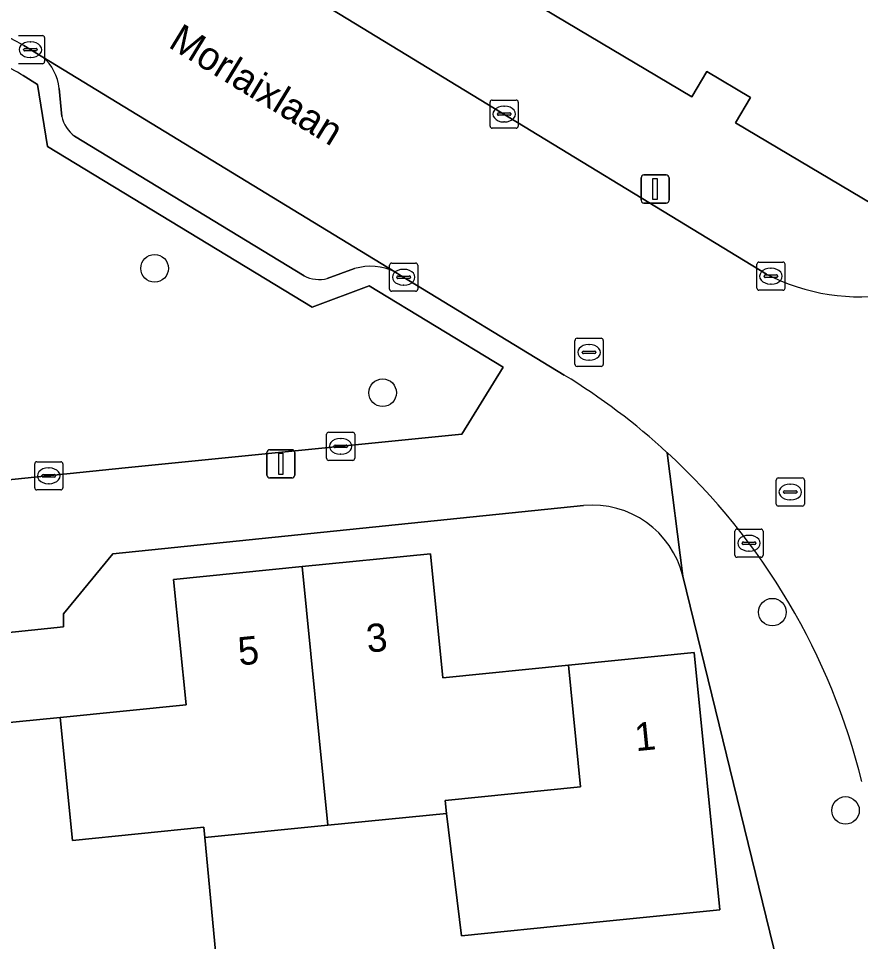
# Model space of a CAD drawing. Extents: x 158455 to 159797, y 387218 to 388672.
# Drawn here: x 159284.74 to 159314.66, y 388105.27 to 388138.07 of the extents above; entities that cross this region are included whole.
import ezdxf

# ---------------------------------------------------------------- set-up
doc = ezdxf.new("R2010")
doc.units = 0
for name, color, linetype in [('IMGEO_Boom', 7, 'Continuous'), ('IMGEO_Erf', 7, 'Continuous'), ('IMGEO_Groenvoorziening', 7, 'Continuous'), ('IMGEO_Kolk', 7, 'Continuous'), ('IMGEO_Lichtmast', 7, 'Continuous'), ('IMGEO_Openbare_ruimte_label', 7, 'Continuous'), ('IMGEO_Pand', 7, 'Continuous'), ('IMGEO_Pand_nummerreeks', 7, 'Continuous'), ('IMGEO_Parkeervlak_open', 7, 'Continuous'), ('IMGEO_Rijbaan_lokaal_open', 7, 'Continuous'), ('IMGEO_Rioolput', 7, 'Continuous'), ('IMGEO_Voetpad_open', 7, 'Continuous')]:
    doc.layers.add(name, color=color, linetype=linetype)

msp = doc.modelspace()

# ---------------------------------------------------------------- linework, layer by layer
at = {"layer": 'IMGEO_Boom'}
for centre in [(159289.579, 388129.186), (159297.679, 388124.767), (159311.522, 388116.971), (159314.123, 388109.924)]:
    msp.add_circle(centre, 0.489, dxfattribs=at)
at = {"layer": 'IMGEO_Erf'}
for points in [[(159320.089, 388138.176), (159315.212, 388141.106), (159313.898, 388138.918), (159310.84, 388140.756), (159312.123, 388142.891), (159307.581, 388145.62), (159307.281, 388145.8), (159308.54, 388147.895), (159303.935, 388150.662), (159302.625, 388148.48), (159299.516, 388150.348), (159300.785, 388152.46), (159295.973, 388155.352), (159290.43, 388146.13), (159296.103, 388142.761), (159296.642, 388143.664), (159298.256, 388142.702), (159297.717, 388141.799), (159308.658, 388135.277), (159309.197, 388136.182), (159310.749, 388135.257), (159310.21, 388134.352), (159316.216, 388130.786), (159321.773, 388136.842)], [(159291.771, 388104.545), (159282.674, 388103.634), (159273.68, 388102.733), (159269.054, 388102.27), (159267.686, 388115.929), (159272.361, 388116.397), (159272.813, 388111.888), (159277.286, 388112.336), (159281.758, 388112.784), (159286.229, 388113.231), (159290.701, 388113.679), (159290.255, 388118.134), (159294.815, 388118.591), (159299.374, 388119.047), (159299.816, 388114.635), (159304.28, 388115.082), (159308.746, 388115.53), (159309.661, 388106.387), (159304.686, 388105.889), (159300.478, 388105.468), (159299.943, 388109.818), (159295.734, 388109.397), (159291.36, 388108.959)]]:
    msp.add_lwpolyline(points, close=True, dxfattribs=at)
for points in [[(159304.811, 388120.757), (159288.095, 388119.038), (159286.343, 388116.912), (159286.342, 388116.443), (159276.216, 388115.398)], [(159281.887, 388094.077), (159286.379, 388094.495), (159286.13, 388096.915), (159291.048, 388097.422), (159295.965, 388097.929), (159296.235, 388095.307), (159298.273, 388095.479), (159297.982, 388098.135), (159302.871, 388098.672), (159306.239, 388099.041), (159306.106, 388100.252), (159312.593, 388100.848), (159308.346, 388118.243)]]:
    msp.add_lwpolyline(points, dxfattribs=at)
msp.add_arc((159305.127, 388117.459), 3.313, 13.6897, 95.4714, dxfattribs=at)
at = {"layer": 'IMGEO_Groenvoorziening'}
msp.add_lwpolyline([(159284.012, 388136.487), (159281.214, 388131.826), (159275.605, 388122.483), (159274.509, 388120.657), (159275.751, 388120.784), (159288.529, 388122.094), (159300.494, 388123.296), (159301.957, 388125.671), (159297.206, 388128.559), (159295.179, 388127.803), (159285.778, 388133.515), (159285.421, 388135.72), (159284.905, 388136.033), (159284.799, 388136.097)], dxfattribs=at)
msp.add_arc((159281.986, 388131.409), 5.467, 59.0319, 68.2464, dxfattribs=at)
at = {"layer": 'IMGEO_Kolk'}
for p, q in [((159284.742, 388137.457), (159285.594, 388137.457)), ((159285.155, 388137.237), (159285.18, 388137.237)), ((159285.668, 388137.383), (159285.668, 388136.531)), ((159284.926, 388136.951), (159284.926, 388136.963)), ((159285.364, 388136.914), (159284.966, 388136.914)), ((159284.969, 388137), (159285.367, 388137)), ((159285.41, 388136.963), (159285.41, 388136.951)), ((159285.178, 388136.677), (159285.153, 388136.677)), ((159285.594, 388136.457), (159284.742, 388136.457)), ((159301.496, 388134.241), (159301.496, 388135.093)), ((159301.571, 388135.167), (159302.423, 388135.167)), ((159301.984, 388134.947), (159302.009, 388134.947)), ((159302.497, 388135.093), (159302.497, 388134.241)), ((159301.755, 388134.661), (159301.755, 388134.673)), ((159302.193, 388134.624), (159301.795, 388134.624)), ((159301.798, 388134.71), (159302.196, 388134.71)), ((159302.239, 388134.673), (159302.239, 388134.661)), ((159302.007, 388134.387), (159301.982, 388134.387)), ((159302.423, 388134.167), (159301.571, 388134.167)), ((159297.925, 388128.445), (159297.925, 388129.297)), ((159298, 388129.371), (159298.852, 388129.371)), ((159298.926, 388129.297), (159298.926, 388128.445)), ((159310.971, 388128.482), (159310.971, 388129.334)), ((159311.046, 388129.408), (159311.898, 388129.408)), ((159311.972, 388129.334), (159311.972, 388128.482)), ((159298.413, 388129.151), (159298.438, 388129.151)), ((159311.273, 388128.951), (159311.671, 388128.951)), ((159311.459, 388129.188), (159311.484, 388129.188)), ((159298.184, 388128.865), (159298.184, 388128.877)), ((159298.622, 388128.828), (159298.224, 388128.828)), ((159298.227, 388128.914), (159298.625, 388128.914)), ((159298.668, 388128.877), (159298.668, 388128.865)), ((159311.23, 388128.902), (159311.23, 388128.914)), ((159311.668, 388128.865), (159311.27, 388128.865)), ((159311.482, 388128.628), (159311.457, 388128.628)), ((159311.714, 388128.914), (159311.714, 388128.902)), ((159298.852, 388128.371), (159298, 388128.371)), ((159298.436, 388128.591), (159298.411, 388128.591)), ((159311.898, 388128.408), (159311.046, 388128.408)), ((159295.763, 388123.362), (159296.615, 388123.362)), ((159295.688, 388122.436), (159295.688, 388123.288)), ((159296.176, 388123.142), (159296.201, 388123.142)), ((159296.689, 388123.288), (159296.689, 388122.436)), ((159295.947, 388122.856), (159295.947, 388122.868)), ((159296.385, 388122.819), (159295.987, 388122.819)), ((159295.99, 388122.905), (159296.388, 388122.905)), ((159296.431, 388122.868), (159296.431, 388122.856)), ((159296.199, 388122.582), (159296.174, 388122.582)), ((159285.318, 388121.388), (159285.318, 388122.24)), ((159285.393, 388122.314), (159286.245, 388122.314)), ((159285.806, 388122.094), (159285.831, 388122.094)), ((159286.319, 388122.24), (159286.319, 388121.388)), ((159296.615, 388122.362), (159295.763, 388122.362)), ((159285.577, 388121.808), (159285.577, 388121.82)), ((159286.015, 388121.771), (159285.617, 388121.771)), ((159285.62, 388121.857), (159286.018, 388121.857)), ((159286.061, 388121.82), (159286.061, 388121.808)), ((159285.829, 388121.534), (159285.804, 388121.534)), ((159286.245, 388121.314), (159285.393, 388121.314)), ((159310.193, 388118.993), (159310.193, 388119.845)), ((159310.268, 388119.919), (159311.12, 388119.919)), ((159311.194, 388119.845), (159311.194, 388118.993)), ((159310.452, 388119.413), (159310.452, 388119.425)), ((159310.495, 388119.462), (159310.893, 388119.462)), ((159310.681, 388119.699), (159310.706, 388119.699)), ((159310.936, 388119.425), (159310.936, 388119.413)), ((159310.89, 388119.376), (159310.492, 388119.376)), ((159310.704, 388119.139), (159310.679, 388119.139)), ((159311.12, 388118.919), (159310.268, 388118.919))]:
    msp.add_line(p, q, dxfattribs=at)
for points in [[(159284.742, 388137.457), (159285.594, 388137.457)], [(159285.668, 388137.383), (159285.668, 388136.531)], [(159285.594, 388136.457), (159284.742, 388136.457)], [(159301.496, 388134.241), (159301.496, 388135.093)], [(159301.571, 388135.167), (159302.423, 388135.167)], [(159302.497, 388135.093), (159302.497, 388134.241)], [(159302.423, 388134.167), (159301.571, 388134.167)], [(159297.925, 388128.445), (159297.925, 388129.297)], [(159298, 388129.371), (159298.852, 388129.371)], [(159298.926, 388129.297), (159298.926, 388128.445)], [(159310.971, 388128.482), (159310.971, 388129.334)], [(159311.046, 388129.408), (159311.898, 388129.408)], [(159311.972, 388129.334), (159311.972, 388128.482)], [(159298.852, 388128.371), (159298, 388128.371)], [(159311.898, 388128.408), (159311.046, 388128.408)], [(159295.763, 388123.362), (159296.615, 388123.362)], [(159295.688, 388122.436), (159295.688, 388123.288)], [(159296.689, 388123.288), (159296.689, 388122.436)], [(159285.318, 388121.388), (159285.318, 388122.24)], [(159285.393, 388122.314), (159286.245, 388122.314)], [(159286.319, 388122.24), (159286.319, 388121.388)], [(159296.615, 388122.362), (159295.763, 388122.362)], [(159286.245, 388121.314), (159285.393, 388121.314)], [(159310.193, 388118.993), (159310.193, 388119.845)], [(159310.268, 388119.919), (159311.12, 388119.919)], [(159311.194, 388119.845), (159311.194, 388118.993)], [(159311.12, 388118.919), (159310.268, 388118.919)]]:
    msp.add_lwpolyline(points, dxfattribs=at)
for centre, radius, start, end in [((159285.592, 388137.381), 0.0765, 1.552, 88.448), ((159285.592, 388137.381), 0.0765, 1.552, 88.448), ((159284.966, 388136.96), 0.0403, 85.8775, 175.7526), ((159284.963, 388136.95), 0.0366, 178.938, 274.7102), ((159285.367, 388136.957), 0.043, 264.8664, 352.4533), ((159285.371, 388136.962), 0.0386, 1.7309, 96.639), ((159285.592, 388136.533), 0.0765, 271.552, 358.448), ((159285.592, 388136.533), 0.0765, 271.552, 358.448), ((159301.573, 388135.091), 0.0765, 91.552, 178.448), ((159301.573, 388135.091), 0.0765, 91.552, 178.448), ((159302.421, 388135.091), 0.0765, 1.552, 88.448), ((159302.421, 388135.091), 0.0765, 1.552, 88.448), ((159301.795, 388134.67), 0.0403, 85.8775, 175.7526), ((159301.792, 388134.66), 0.0366, 178.938, 274.7102), ((159302.196, 388134.667), 0.043, 264.8664, 352.4533), ((159302.2, 388134.672), 0.0386, 1.7309, 96.639), ((159301.573, 388134.243), 0.0765, 181.552, 268.448), ((159301.573, 388134.243), 0.0765, 181.552, 268.448), ((159302.421, 388134.243), 0.0765, 271.552, 358.448), ((159302.421, 388134.243), 0.0765, 271.552, 358.448), ((159298.002, 388129.295), 0.0765, 91.552, 178.448), ((159298.002, 388129.295), 0.0765, 91.552, 178.448), ((159298.85, 388129.295), 0.0765, 1.552, 88.448), ((159298.85, 388129.295), 0.0765, 1.552, 88.448), ((159311.048, 388129.332), 0.0765, 91.552, 178.448), ((159311.048, 388129.332), 0.0765, 91.552, 178.448), ((159311.896, 388129.332), 0.0765, 1.552, 88.448), ((159311.896, 388129.332), 0.0765, 1.552, 88.448), ((159311.27, 388128.911), 0.0403, 85.8775, 175.7526), ((159311.675, 388128.913), 0.0386, 1.7309, 96.639), ((159298.224, 388128.874), 0.0403, 85.8775, 175.7526), ((159298.221, 388128.864), 0.0366, 178.938, 274.7102), ((159298.625, 388128.871), 0.043, 264.8664, 352.4533), ((159298.629, 388128.876), 0.0386, 1.7309, 96.639), ((159311.267, 388128.901), 0.0366, 178.938, 274.7102), ((159311.671, 388128.908), 0.043, 264.8664, 352.4533), ((159298.002, 388128.447), 0.0765, 181.552, 268.448), ((159298.002, 388128.447), 0.0765, 181.552, 268.448), ((159298.85, 388128.447), 0.0765, 271.552, 358.448), ((159298.85, 388128.447), 0.0765, 271.552, 358.448), ((159311.048, 388128.484), 0.0765, 181.552, 268.448), ((159311.048, 388128.484), 0.0765, 181.552, 268.448), ((159311.896, 388128.484), 0.0765, 271.552, 358.448), ((159311.896, 388128.484), 0.0765, 271.552, 358.448), ((159295.765, 388123.286), 0.0765, 91.552, 178.448), ((159295.765, 388123.286), 0.0765, 91.552, 178.448), ((159296.613, 388123.286), 0.0765, 1.552, 88.448), ((159296.613, 388123.286), 0.0765, 1.552, 88.448), ((159295.987, 388122.865), 0.0403, 85.8775, 175.7526), ((159295.984, 388122.855), 0.0366, 178.938, 274.7102), ((159296.388, 388122.862), 0.043, 264.8664, 352.4533), ((159296.392, 388122.867), 0.0386, 1.7309, 96.639), ((159295.765, 388122.438), 0.0765, 181.552, 268.448), ((159295.765, 388122.438), 0.0765, 181.552, 268.448), ((159296.613, 388122.438), 0.0765, 271.552, 358.448), ((159296.613, 388122.438), 0.0765, 271.552, 358.448), ((159285.395, 388122.238), 0.0765, 91.552, 178.448), ((159285.395, 388122.238), 0.0765, 91.552, 178.448), ((159286.243, 388122.238), 0.0765, 1.552, 88.448), ((159286.243, 388122.238), 0.0765, 1.552, 88.448), ((159285.617, 388121.817), 0.0403, 85.8775, 175.7526), ((159285.614, 388121.807), 0.0366, 178.938, 274.7102), ((159286.018, 388121.814), 0.043, 264.8664, 352.4533), ((159286.022, 388121.819), 0.0386, 1.7309, 96.639), ((159285.395, 388121.39), 0.0765, 181.552, 268.448), ((159285.395, 388121.39), 0.0765, 181.552, 268.448), ((159286.243, 388121.39), 0.0765, 271.552, 358.448), ((159286.243, 388121.39), 0.0765, 271.552, 358.448), ((159310.27, 388119.843), 0.0765, 91.552, 178.448), ((159310.27, 388119.843), 0.0765, 91.552, 178.448), ((159311.118, 388119.843), 0.0765, 1.552, 88.448), ((159311.118, 388119.843), 0.0765, 1.552, 88.448), ((159310.492, 388119.422), 0.0403, 85.8775, 175.7526), ((159310.897, 388119.424), 0.0386, 1.7309, 96.639), ((159310.489, 388119.412), 0.0366, 178.938, 274.7102), ((159310.893, 388119.419), 0.043, 264.8664, 352.4533), ((159310.27, 388118.995), 0.0765, 181.552, 268.448), ((159310.27, 388118.995), 0.0765, 181.552, 268.448), ((159311.118, 388118.995), 0.0765, 271.552, 358.448), ((159311.118, 388118.995), 0.0765, 271.552, 358.448)]:
    msp.add_arc(centre, radius, start, end, dxfattribs=at)
for centre, major_axis, ratio, start_param, end_param in [((159285.154, 388136.957), (-0.387, 0.002), 0.722429, 4.712389, 7.853982), ((159285.179, 388136.957), (-0.39, 0.002), 0.717154, 1.570796, 4.712389), ((159301.983, 388134.667), (-0.387, 0.002), 0.722429, 4.712389, 7.853982), ((159302.008, 388134.667), (-0.39, 0.002), 0.717154, 1.570796, 4.712389), ((159298.412, 388128.871), (-0.387, 0.002), 0.722429, 4.712389, 7.853982), ((159298.437, 388128.871), (-0.39, 0.002), 0.717154, 1.570796, 4.712389), ((159311.458, 388128.908), (-0.387, 0.002), 0.722429, 4.712389, 7.853982), ((159311.483, 388128.908), (-0.39, 0.002), 0.717154, 1.570796, 4.712389), ((159296.175, 388122.862), (-0.387, 0.002), 0.722429, 4.712389, 7.853982), ((159296.2, 388122.862), (-0.39, 0.002), 0.717154, 1.570796, 4.712389), ((159285.805, 388121.814), (-0.387, 0.002), 0.722429, 4.712389, 7.853982), ((159285.83, 388121.814), (-0.39, 0.002), 0.717154, 1.570796, 4.712389), ((159310.68, 388119.419), (-0.387, 0.002), 0.722429, 4.712389, 7.853982), ((159310.705, 388119.419), (-0.39, 0.002), 0.717154, 1.570796, 4.712389)]:
    msp.add_ellipse(centre, major_axis=major_axis, ratio=ratio, start_param=start_param, end_param=end_param, dxfattribs=at)
at = {"layer": 'IMGEO_Lichtmast'}
for p, q in [((159306.862, 388131.604), (159306.862, 388132.404)), ((159306.862, 388132.404), (159306.862, 388131.604)), ((159306.962, 388132.504), (159307.752, 388132.504)), ((159307.752, 388132.504), (159306.962, 388132.504)), ((159307.852, 388132.404), (159307.852, 388131.604)), ((159307.852, 388131.604), (159307.852, 388132.404)), ((159307.752, 388131.504), (159306.962, 388131.504)), ((159306.962, 388131.504), (159307.752, 388131.504)), ((159293.666, 388122.74), (159294.456, 388122.74)), ((159294.456, 388122.74), (159293.666, 388122.74)), ((159293.566, 388121.84), (159293.566, 388122.64)), ((159293.566, 388122.64), (159293.566, 388121.84)), ((159294.556, 388122.64), (159294.556, 388121.84)), ((159294.556, 388121.84), (159294.556, 388122.64)), ((159294.456, 388121.74), (159293.666, 388121.74)), ((159293.666, 388121.74), (159294.456, 388121.74))]:
    msp.add_line(p, q, dxfattribs=at)
for points in [[(159307.282, 388132.379), (159307.432, 388132.379), (159307.432, 388131.629), (159307.282, 388131.629), (159307.282, 388132.379)], [(159293.986, 388122.615), (159294.136, 388122.615), (159294.136, 388121.865), (159293.986, 388121.865), (159293.986, 388122.615)]]:
    msp.add_lwpolyline(points, dxfattribs=at)
for centre, start, end in [((159306.962, 388132.404), 90, 180), ((159306.962, 388132.404), 90, 180), ((159307.752, 388132.404), 0, 90), ((159307.752, 388132.404), 360, 90), ((159306.962, 388131.604), 180, 270), ((159306.962, 388131.604), 180, 270), ((159307.752, 388131.604), 270, 0), ((159307.752, 388131.604), 270, 0), ((159293.666, 388122.64), 90, 180), ((159293.666, 388122.64), 90, 180), ((159294.456, 388122.64), 0, 90), ((159294.456, 388122.64), 360, 90), ((159293.666, 388121.84), 180, 270), ((159293.666, 388121.84), 180, 270), ((159294.456, 388121.84), 270, 0), ((159294.456, 388121.84), 270, 0)]:
    msp.add_arc(centre, 0.1, start, end, dxfattribs=at)
at = {"layer": 'IMGEO_Pand'}
for points in [[(159304.28, 388115.082), (159299.816, 388114.635), (159299.374, 388119.047), (159294.815, 388118.591), (159295.734, 388109.397), (159299.943, 388109.818), (159299.898, 388110.276), (159304.713, 388110.758)], [(159286.229, 388113.231), (159286.666, 388108.861), (159291.324, 388109.327), (159291.36, 388108.959), (159295.734, 388109.397), (159294.815, 388118.591), (159290.255, 388118.134), (159290.701, 388113.679)], [(159304.28, 388115.082), (159304.713, 388110.758), (159299.898, 388110.276), (159299.943, 388109.818), (159300.478, 388105.468), (159304.686, 388105.889), (159309.661, 388106.387), (159308.746, 388115.53)], [(159286.229, 388113.231), (159281.758, 388112.784), (159282.674, 388103.634), (159291.771, 388104.545), (159291.36, 388108.959), (159291.324, 388109.327), (159286.666, 388108.861)]]:
    msp.add_lwpolyline(points, close=True, dxfattribs=at)
at = {"layer": 'IMGEO_Parkeervlak_open'}
for points in [[(159298.116, 388129.06), (159285.604, 388136.692)], [(159286.183, 388135.579), (159286.278, 388134.584)], [(159286.731, 388133.885), (159294.89, 388128.922)], [(159295.712, 388128.83), (159296.684, 388129.175)]]:
    msp.add_lwpolyline(points, dxfattribs=at)
for centre, radius, start, end in [((159284.537, 388135.43), 1.653, 5.1774, 49.791), ((159287.502, 388134.881), 1.259, 193.6316, 232.2604), ((159297.254, 388127.294), 1.966, 63.9746, 106.8426), ((159295.418, 388129.919), 1.128, 242.1142, 285.1137)]:
    msp.add_arc(centre, radius, start, end, dxfattribs=at)
at = {"layer": 'IMGEO_Rijbaan_lokaal_open'}
for points in [[(159311.317, 388128.985), (159288.839, 388142.686)], [(159284.932, 388137.102), (159285.604, 388136.692), (159298.116, 388129.06), (159298.342, 388128.923), (159304.127, 388125.394)]]:
    msp.add_lwpolyline(points, dxfattribs=at)
for centre, radius, start, end in [((159281.896, 388132.121), 5.833, 58.6308, 146.9346), ((159314.634, 388135.358), 7.185, 242.5078, 279.9167), ((159291.981, 388105.456), 23.346, 47.3806, 58.6497), ((159291.907, 388105.361), 23.467, 13.7691, 47.4058)]:
    msp.add_arc(centre, radius, start, end, dxfattribs=at)
at = {"layer": 'IMGEO_Rioolput'}
for p, q in [((159304.587, 388126.701), (159305.439, 388126.701)), ((159304.512, 388125.775), (159304.512, 388126.627)), ((159305, 388126.481), (159305.025, 388126.481)), ((159305.513, 388126.627), (159305.513, 388125.775)), ((159304.771, 388126.195), (159304.771, 388126.207)), ((159305.209, 388126.158), (159304.811, 388126.158)), ((159304.814, 388126.244), (159305.212, 388126.244)), ((159305.255, 388126.207), (159305.255, 388126.195)), ((159305.439, 388125.701), (159304.587, 388125.701)), ((159305.023, 388125.921), (159304.998, 388125.921)), ((159311.734, 388121.737), (159312.586, 388121.737)), ((159311.659, 388120.811), (159311.659, 388121.663)), ((159312.147, 388121.517), (159312.172, 388121.517)), ((159312.66, 388121.663), (159312.66, 388120.811)), ((159311.918, 388121.231), (159311.918, 388121.243)), ((159312.356, 388121.194), (159311.958, 388121.194)), ((159311.961, 388121.28), (159312.359, 388121.28)), ((159312.402, 388121.243), (159312.402, 388121.231)), ((159312.17, 388120.957), (159312.145, 388120.957)), ((159312.586, 388120.737), (159311.734, 388120.737))]:
    msp.add_line(p, q, dxfattribs=at)
for points in [[(159304.587, 388126.701), (159305.439, 388126.701)], [(159304.512, 388125.775), (159304.512, 388126.627)], [(159305.513, 388126.627), (159305.513, 388125.775)], [(159305.439, 388125.701), (159304.587, 388125.701)], [(159311.734, 388121.737), (159312.586, 388121.737)], [(159311.659, 388120.811), (159311.659, 388121.663)], [(159312.66, 388121.663), (159312.66, 388120.811)], [(159312.586, 388120.737), (159311.734, 388120.737)]]:
    msp.add_lwpolyline(points, dxfattribs=at)
for centre, radius, start, end in [((159304.589, 388126.625), 0.0765, 91.552, 178.448), ((159304.589, 388126.625), 0.0765, 91.552, 178.448), ((159305.437, 388126.625), 0.0765, 1.552, 88.448), ((159305.437, 388126.625), 0.0765, 1.552, 88.448), ((159304.811, 388126.204), 0.0403, 85.8775, 175.7526), ((159304.808, 388126.194), 0.0366, 178.938, 274.7102), ((159305.212, 388126.201), 0.043, 264.8664, 352.4533), ((159305.216, 388126.206), 0.0386, 1.7309, 96.639), ((159304.589, 388125.777), 0.0765, 181.552, 268.448), ((159304.589, 388125.777), 0.0765, 181.552, 268.448), ((159305.437, 388125.777), 0.0765, 271.552, 358.448), ((159305.437, 388125.777), 0.0765, 271.552, 358.448), ((159311.736, 388121.661), 0.0765, 91.552, 178.448), ((159311.736, 388121.661), 0.0765, 91.552, 178.448), ((159312.584, 388121.661), 0.0765, 1.552, 88.448), ((159312.584, 388121.661), 0.0765, 1.552, 88.448), ((159311.958, 388121.24), 0.0403, 85.8775, 175.7526), ((159311.955, 388121.23), 0.0366, 178.938, 274.7102), ((159312.359, 388121.237), 0.043, 264.8664, 352.4533), ((159312.363, 388121.242), 0.0386, 1.7309, 96.639), ((159311.736, 388120.813), 0.0765, 181.552, 268.448), ((159311.736, 388120.813), 0.0765, 181.552, 268.448), ((159312.584, 388120.813), 0.0765, 271.552, 358.448), ((159312.584, 388120.813), 0.0765, 271.552, 358.448)]:
    msp.add_arc(centre, radius, start, end, dxfattribs=at)
for centre, major_axis, ratio, start_param, end_param in [((159304.999, 388126.201), (-0.387, 0.002), 0.722429, 4.712389, 7.853982), ((159305.024, 388126.201), (-0.39, 0.002), 0.717154, 1.570796, 4.712389), ((159312.146, 388121.237), (-0.387, 0.002), 0.722429, 4.712389, 7.853982), ((159312.171, 388121.237), (-0.39, 0.002), 0.717154, 1.570796, 4.712389)]:
    msp.add_ellipse(centre, major_axis=major_axis, ratio=ratio, start_param=start_param, end_param=end_param, dxfattribs=at)
at = {"layer": 'IMGEO_Voetpad_open'}
for points in [[(159297.717, 388141.799), (159298.256, 388142.702), (159296.642, 388143.664), (159296.103, 388142.761), (159290.43, 388146.13), (159288.435, 388142.932), (159288.839, 388142.686), (159311.317, 388128.985)], [(159315.871, 388128.281), (159316.216, 388130.786), (159310.21, 388134.352), (159310.749, 388135.257), (159309.197, 388136.182), (159308.658, 388135.277), (159297.717, 388141.799)], [(159285.604, 388136.692), (159284.932, 388137.102)], [(159284.799, 388136.097), (159284.905, 388136.033), (159285.421, 388135.72), (159285.778, 388133.515), (159295.179, 388127.803), (159297.206, 388128.559), (159301.957, 388125.671), (159300.494, 388123.296), (159288.529, 388122.094), (159275.751, 388120.784), (159274.509, 388120.657), (159271.985, 388120.398), (159272.28, 388117.407), (159274.139, 388117.589), (159276.116, 388115.858), (159276.216, 388115.398), (159286.342, 388116.443), (159286.343, 388116.912), (159288.095, 388119.038), (159304.811, 388120.757)], [(159286.278, 388134.584), (159286.183, 388135.579)], [(159294.89, 388128.922), (159286.731, 388133.885)], [(159296.684, 388129.175), (159295.712, 388128.83)], [(159304.127, 388125.394), (159298.342, 388128.923), (159298.116, 388129.06)], [(159307.789, 388122.636), (159308.346, 388118.243), (159312.593, 388100.848), (159313.423, 388097.448), (159313.853, 388095.688), (159318.64, 388076.072), (159317.328, 388073.726), (159317.098, 388073.697), (159319.513, 388063.862), (159319.773, 388063.942), (159321.881, 388062.8), (159325.011, 388049.898), (159323.759, 388047.641), (159323.499, 388047.601), (159325.824, 388037.967), (159328.31, 388036.495), (159331.361, 388023.752), (159329.848, 388021.196), (159332.114, 388012.131), (159332.304, 388012.161), (159334.51, 388010.839), (159334.992, 388008.899), (159338.408, 388006.044)], [(159308.346, 388118.243), (159307.789, 388122.636)]]:
    msp.add_lwpolyline(points, dxfattribs=at)
for centre, radius, start, end in [((159281.896, 388132.121), 5.833, 58.6308, 146.9346), ((159281.986, 388131.409), 5.467, 59.0319, 68.2464), ((159284.537, 388135.43), 1.653, 5.1774, 49.791), ((159287.502, 388134.881), 1.259, 193.6316, 232.2604), ((159297.254, 388127.294), 1.966, 63.9746, 106.8426), ((159314.634, 388135.358), 7.185, 242.5078, 279.9167), ((159295.418, 388129.919), 1.128, 242.1142, 285.1137), ((159291.981, 388105.456), 23.346, 47.3806, 58.6497), ((159291.907, 388105.361), 23.467, 13.7691, 47.4058), ((159305.127, 388117.459), 3.313, 13.6897, 95.4714)]:
    msp.add_arc(centre, radius, start, end, dxfattribs=at)

# ---------------------------------------------------------------- texts
at = {"layer": 'IMGEO_Openbare_ruimte_label'}
msp.add_text('Morlaixlaan', height=1, rotation=328.6139, dxfattribs=at).set_placement((159290.026, 388137.068))
at = {"layer": 'IMGEO_Pand_nummerreeks'}
for s, rotation, p in [('3', 5.7174, (159297.147, 388115.528)), ('5', 5.7174, (159292.588, 388115.072)), ('1', 5.7284, (159306.679, 388112.026))]:
    msp.add_text(s, height=1, rotation=rotation, dxfattribs=at).set_placement(p)

doc.saveas('drawing.dxf')
